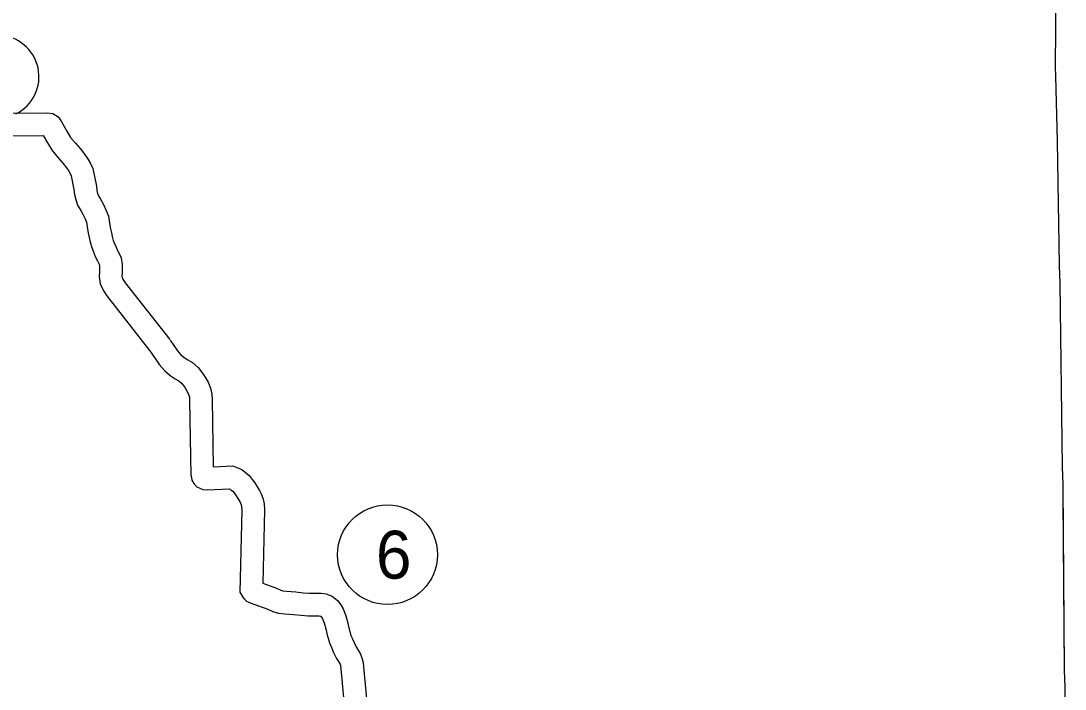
# Model space of a CAD drawing. Extents: x -939622 to -934222, y 1383701 to 1385301.
# Drawn here: x -936406.94 to -936365.48, y 1384658.9 to 1384685.43 of the extents above; entities that cross this region are included whole.
import ezdxf

# ---------------------------------------------------------------- set-up
doc = ezdxf.new("R2010")
doc.units = 0
for name, color, linetype in [('2', 7, 'Continuous'), ('Level 10', 7, 'Continuous'), ('Level 2', 7, 'Continuous'), ('Level 24', 7, 'Continuous'), ('Level 27', 7, 'Continuous')]:
    doc.layers.add(name, color=color, linetype=linetype)

msp = doc.modelspace()

# ---------------------------------------------------------------- linework, layer by layer
at = {"layer": '2'}
msp.add_lwpolyline([(-936365.569, 1384666.445), (-936365.518, 1384659.663), (-936365.502, 1384658.959), (-936365.485, 1384656.309)], dxfattribs=at)
at = {"layer": 'Level 10'}
for points in [[(-936407.258, 1384681.767), (-936405.864, 1384681.773)], [(-936405.864, 1384681.773), (-936405.671, 1384681.747), (-936405.454, 1384681.619), (-936405.354, 1384681.467), (-936405.111, 1384681.044), (-936404.963, 1384680.801), (-936404.772, 1384680.569), (-936404.59, 1384680.36), (-936404.407, 1384680.141), (-936404.264, 1384679.926), (-936404.175, 1384679.766), (-936404.079, 1384679.574)], [(-936407.641, 1384680.865), (-936406.05, 1384680.872)], [(-936406.05, 1384680.872), (-936405.885, 1384680.585), (-936405.698, 1384680.279), (-936405.46, 1384679.988), (-936405.275, 1384679.776), (-936405.129, 1384679.601), (-936405.033, 1384679.457), (-936404.97, 1384679.345), (-936404.938, 1384679.281)], [(-936404.079, 1384679.574), (-936403.942, 1384678.872), (-936403.921, 1384678.699), (-936403.893, 1384678.582), (-936403.862, 1384678.489), (-936403.779, 1384678.346), (-936403.664, 1384678.145), (-936403.561, 1384677.93), (-936403.465, 1384677.68), (-936403.415, 1384677.403), (-936403.377, 1384677.168), (-936403.346, 1384677.013), (-936403.314, 1384676.868), (-936403.271, 1384676.714), (-936403.224, 1384676.594), (-936403.16, 1384676.442), (-936403.1, 1384676.312), (-936403.036, 1384676.199), (-936402.955, 1384676.016), (-936402.922, 1384675.76), (-936402.916, 1384675.6), (-936402.92, 1384675.433), (-936402.927, 1384675.298), (-936402.92, 1384675.244), (-936402.887, 1384675.172), (-936402.796, 1384675.035), (-936401.027, 1384672.775)], [(-936404.938, 1384679.281), (-936404.832, 1384678.732), (-936404.808, 1384678.539), (-936404.759, 1384678.334), (-936404.687, 1384678.118), (-936404.558, 1384677.896), (-936404.461, 1384677.726), (-936404.388, 1384677.574), (-936404.336, 1384677.438), (-936404.302, 1384677.25), (-936404.263, 1384677.007), (-936404.227, 1384676.826), (-936404.187, 1384676.649), (-936404.126, 1384676.429), (-936404.059, 1384676.257), (-936403.984, 1384676.078), (-936403.901, 1384675.9), (-936403.842, 1384675.795), (-936403.831, 1384675.772), (-936403.82, 1384675.686), (-936403.817, 1384675.593), (-936403.82, 1384675.466), (-936403.83, 1384675.262), (-936403.795, 1384674.994), (-936403.677, 1384674.734), (-936403.526, 1384674.507), (-936401.735, 1384672.22)], [(-936401.01, 1384672.752), (-936400.718, 1384672.327), (-936400.588, 1384672.177), (-936400.471, 1384672.077), (-936400.333, 1384671.987), (-936400.126, 1384671.865), (-936399.905, 1384671.664), (-936399.727, 1384671.437), (-936399.619, 1384671.285), (-936399.508, 1384671.082), (-936399.408, 1384670.85), (-936399.354, 1384670.614), (-936399.342, 1384670.38), (-936399.299, 1384667.726), (-936398.528, 1384667.758), (-936398.387, 1384667.714), (-936398.298, 1384667.676), (-936398.173, 1384667.613), (-936398.032, 1384667.517), (-936397.869, 1384667.374), (-936397.755, 1384667.227), (-936397.655, 1384667.089), (-936397.567, 1384666.957), (-936397.459, 1384666.788), (-936397.38, 1384666.629), (-936397.321, 1384666.445), (-936397.281, 1384666.252), (-936397.273, 1384666.016), (-936397.333, 1384663.105), (-936396.791, 1384662.905), (-936396.615, 1384662.826), (-936396.533, 1384662.8), (-936396.389, 1384662.789), (-936396.025, 1384662.757), (-936395.727, 1384662.728), (-936395.492, 1384662.711), (-936395.315, 1384662.706), (-936395.192, 1384662.712), (-936395.016, 1384662.708), (-936394.819, 1384662.678), (-936394.577, 1384662.589), (-936394.363, 1384662.418), (-936394.24, 1384662.242), (-936394.148, 1384662.083), (-936394.056, 1384661.846), (-936394, 1384661.683), (-936393.95, 1384661.446), (-936393.904, 1384661.278), (-936393.87, 1384661.151), (-936393.84, 1384661.029), (-936393.778, 1384660.892), (-936393.713, 1384660.747), (-936393.615, 1384660.555), (-936393.554, 1384660.452), (-936393.458, 1384660.29), (-936393.384, 1384660.102), (-936393.356, 1384659.95), (-936393.339, 1384659.789), (-936393.155, 1384657.825)], [(-936401.752, 1384672.243), (-936401.432, 1384671.776), (-936401.224, 1384671.536), (-936401.011, 1384671.354), (-936400.808, 1384671.223), (-936400.663, 1384671.137), (-936400.566, 1384671.049), (-936400.448, 1384670.898), (-936400.383, 1384670.807), (-936400.319, 1384670.688), (-936400.267, 1384670.569), (-936400.249, 1384670.488), (-936400.241, 1384670.349), (-936400.194, 1384667.388), (-936400.169, 1384667.304), (-936400.152, 1384667.194), (-936400.066, 1384667.062), (-936399.949, 1384666.93), (-936399.718, 1384666.82), (-936399.539, 1384666.816), (-936398.661, 1384666.851), (-936398.632, 1384666.836), (-936398.584, 1384666.804), (-936398.527, 1384666.753), (-936398.475, 1384666.687), (-936398.395, 1384666.577), (-936398.322, 1384666.465), (-936398.244, 1384666.344), (-936398.216, 1384666.288), (-936398.192, 1384666.215), (-936398.178, 1384666.145), (-936398.173, 1384666.008), (-936398.241, 1384662.75), (-936398.128, 1384662.547), (-936398.061, 1384662.474), (-936397.962, 1384662.378), (-936397.878, 1384662.352), (-936397.836, 1384662.331), (-936397.132, 1384662.072), (-936396.939, 1384661.985), (-936396.706, 1384661.91), (-936396.46, 1384661.892), (-936396.109, 1384661.861), (-936395.805, 1384661.831), (-936395.536, 1384661.811), (-936395.304, 1384661.806), (-936395.182, 1384661.812), (-936395.094, 1384661.81), (-936395.044, 1384661.802), (-936395.026, 1384661.795), (-936395, 1384661.759), (-936394.962, 1384661.692), (-936394.901, 1384661.535), (-936394.868, 1384661.441), (-936394.825, 1384661.235), (-936394.773, 1384661.044), (-936394.742, 1384660.927), (-936394.693, 1384660.731), (-936394.598, 1384660.522), (-936394.525, 1384660.358), (-936394.404, 1384660.121), (-936394.328, 1384659.993), (-936394.269, 1384659.893), (-936394.254, 1384659.855), (-936394.247, 1384659.821), (-936394.235, 1384659.7), (-936394.047, 1384657.702)]]:
    msp.add_lwpolyline(points, dxfattribs=at)
at = {"layer": 'Level 2'}
for points in [[(-936365.836, 1384703.2), (-936365.814, 1384699.273), (-936365.811, 1384699.255), (-936365.808, 1384691.531), (-936365.809, 1384691.195), (-936365.882, 1384683.604), (-936365.871, 1384683.232), (-936365.797, 1384680.655)], [(-936365.797, 1384680.655), (-936365.716, 1384675.723), (-936365.693, 1384675.007), (-936365.599, 1384667.725), (-936365.573, 1384667.016), (-936365.518, 1384659.663), (-936365.502, 1384658.959), (-936365.485, 1384656.309)]]:
    msp.add_lwpolyline(points, dxfattribs=at)
at = {"layer": 'Level 24'}
msp.add_arc((-936407.869, 1384683.21), 1.65, 296.4215, 164.3369, dxfattribs=at)
at = {"layer": 'Level 27'}
msp.add_circle((-936392.384, 1384664.236), 1.98, dxfattribs=at)

# ---------------------------------------------------------------- texts
msp.add_text('6', height=1.901, dxfattribs=at).set_placement((-936392.845, 1384663.285))

doc.saveas('drawing.dxf')
